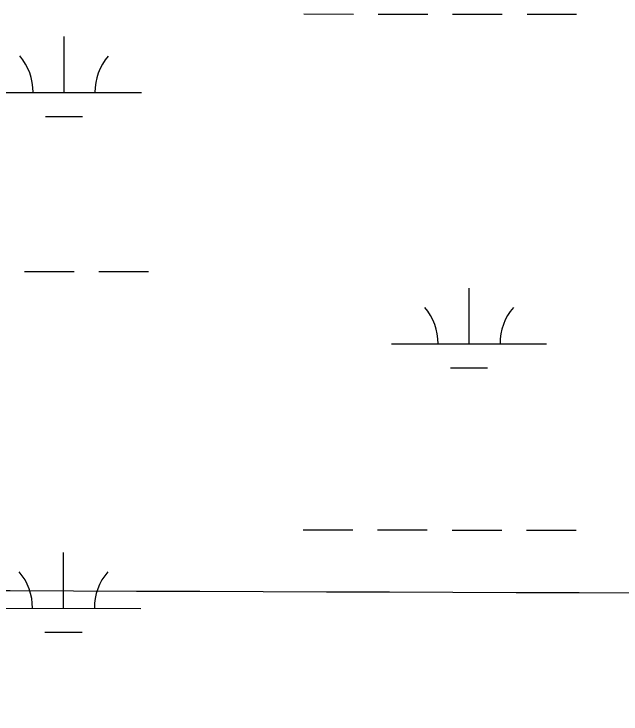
# Model space of a CAD drawing. Extents: x 3148686 to 3186545, y 916144 to 941516.
# Drawn here: x 3158207.1 to 3158598.6, y 927518.7 to 927970.2 of the extents above; entities that cross this region are included whole.
import ezdxf

# ---------------------------------------------------------------- set-up
doc = ezdxf.new("R2010")
doc.units = 0
doc.layers.add('V-GRID-MAJR', color=7, linetype='Continuous')
doc.layers.add('V-WETL-SWMP', color=7, linetype='Continuous')

msp = doc.modelspace()

# ---------------------------------------------------------------- linework, layer by layer
at = {"layer": 'V-GRID-MAJR'}
msp.add_spline([(3152943.96, 927616.68), (3155553.93, 927607.47), (3160773.89, 927589.63), (3165993.85, 927572.55), (3171213.81, 927556.22), (3176433.77, 927540.66), (3181653.73, 927525.85), (3184263.71, 927518.73)], degree=3, dxfattribs=at)
at = {"layer": 'V-WETL-SWMP'}
for p, q in [((3158394.03, 927970.17), (3158426.03, 927970.13)), ((3158442.03, 927970.11), (3158474.03, 927970.08)), ((3158490.03, 927970.06), (3158522.03, 927970.03)), ((3158538.03, 927970.01), (3158570.03, 927969.98)), ((3158239.39, 927919.59), (3158239.43, 927955.59)), ((3158189.39, 927919.64), (3158289.39, 927919.53)), ((3158227.37, 927904.17), (3158251.37, 927904.14)), ((3158213.86, 927804.18), (3158245.86, 927804.15)), ((3158261.86, 927804.13), (3158293.86, 927804.1)), ((3158500.65, 927757.45), (3158500.69, 927793.45)), ((3158450.65, 927757.5), (3158550.65, 927757.4)), ((3158488.64, 927742.03), (3158512.64, 927742.01)), ((3158393.68, 927637.49), (3158425.68, 927637.46)), ((3158441.68, 927637.44), (3158473.68, 927637.41)), ((3158489.68, 927637.39), (3158521.68, 927637.36)), ((3158537.68, 927637.34), (3158569.68, 927637.31)), ((3158239.04, 927586.91), (3158239.08, 927622.91)), ((3158189.04, 927586.96), (3158289.04, 927586.86)), ((3158227.02, 927571.49), (3158251.02, 927571.47))]:
    msp.add_line(p, q, dxfattribs=at)
for centre, start, end in [((3158184.15, 927920.12), 359.1678, 40.7115), ((3158294.63, 927920), 139.1678, 180.7115), ((3158445.41, 927757.98), 359.1678, 40.7115), ((3158555.9, 927757.87), 139.1678, 180.7115), ((3158183.8, 927587.44), 359.1678, 40.7115), ((3158294.28, 927587.33), 139.1678, 180.7115)]:
    msp.add_arc(centre, 35.25, start, end, dxfattribs=at)

doc.saveas('drawing.dxf')
